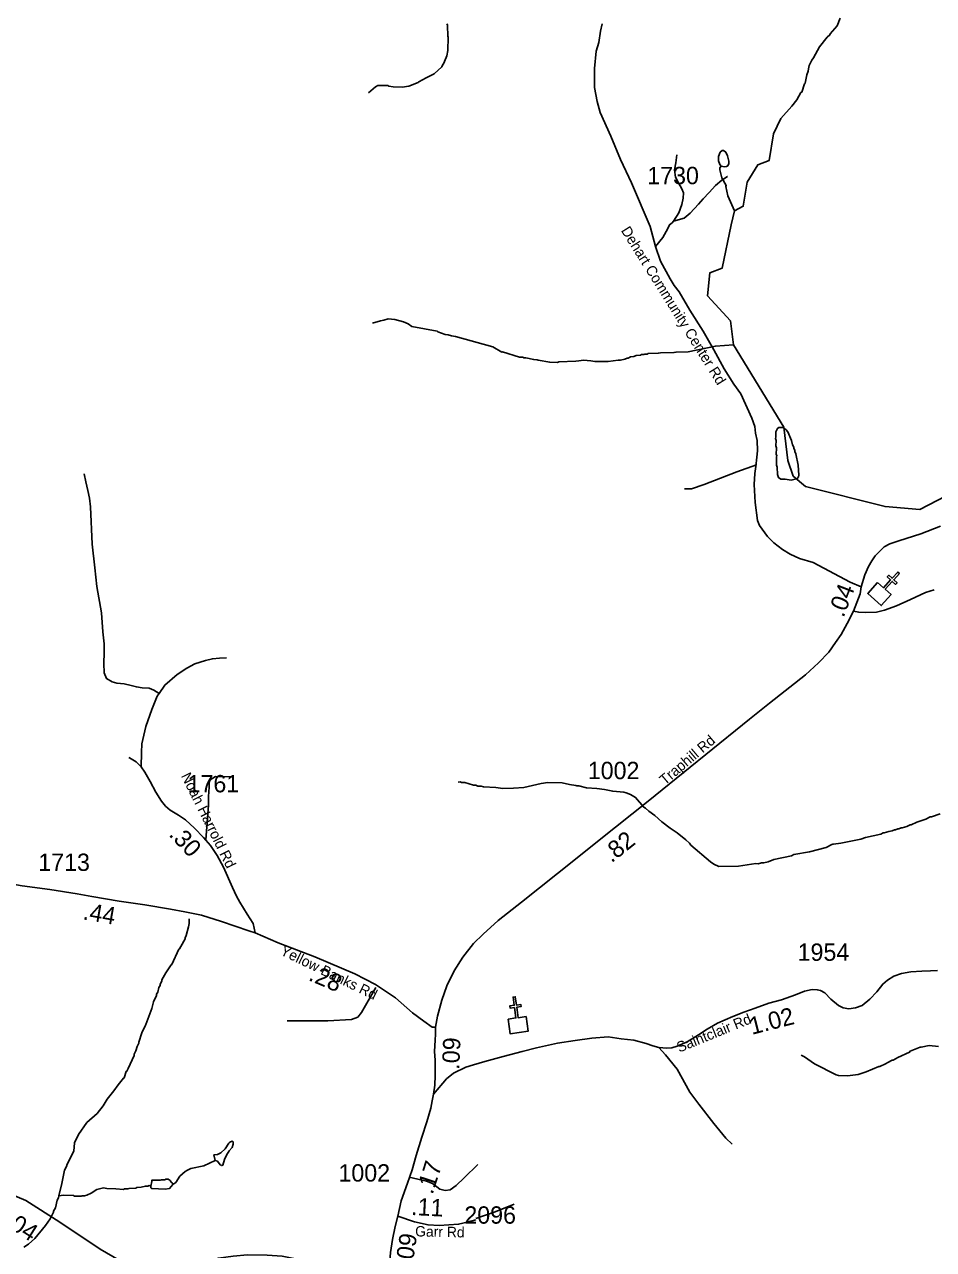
# Model space of a CAD drawing. Extents: x 1248224 to 1454986, y 825081 to 985870.
# Drawn here: x 1371473 to 1378023, y 919814 to 928641 of the extents above; entities that cross this region are included whole.
import ezdxf

# ---------------------------------------------------------------- set-up
doc = ezdxf.new("R2010")
doc.units = 0
for name, color, linetype in [('Exist Cultural Church CELL', 7, 'Continuous'), ('Exist Hydrographic Creek Single Shore', 7, 'Continuous'), ('Exist Hydrographic Misc Water Feature', 7, 'Continuous'), ('Exist Road Non-System Type 51', 7, 'Continuous'), ('Exist Road Secondary Mileage Hundredths English Label', 7, 'Continuous'), ('Exist Road Secondary Type 51 Attributed', 7, 'Continuous'), ('Exist Road Secondary Type 51 Label', 7, 'Continuous'), ('Exist Road Secondary Type 51 Number Label', 7, 'Continuous')]:
    doc.layers.add(name, color=color, linetype=linetype)

msp = doc.modelspace()

# ---------------------------------------------------------------- linework, layer by layer
at = {"layer": 'Exist Cultural Church CELL'}
for points in [[(1377620.2, 924620.3), (1377662.5, 924582.3), (1377713.5, 924638.8), (1377689.8, 924660.2), (1377700.5, 924672.1), (1377724.3, 924650.6), (1377764.5, 924695.3), (1377776.4, 924684.6), (1377736.1, 924639.9), (1377759.9, 924618.5), (1377749.2, 924606.6), (1377725.4, 924628.1), (1377674.4, 924571.5), (1377717.2, 924532.8), (1377645.8, 924453.8), (1377548.9, 924541.3)], [(1374957.4, 921473.9), (1375013.7, 921481.9), (1375003.2, 921557.3), (1374971.5, 921552.9), (1374969.3, 921568.7), (1375001, 921573.2), (1374992.7, 921632.7), (1375008.5, 921634.9), (1375016.9, 921575.4), (1375048.6, 921579.8), (1375050.8, 921564), (1375019.1, 921559.6), (1375029.6, 921484.1), (1375086.7, 921492), (1375101.5, 921386.6), (1374972.1, 921368.5)]]:
    msp.add_lwpolyline(points, close=True, dxfattribs=at)
at = {"layer": 'Exist Hydrographic Creek Single Shore'}
msp.add_lwpolyline([(1378429.2, 925407.7), (1377923.2, 925145.5), (1377674.2, 925166.9), (1377101.2, 925313), (1377011.2, 925387), (1376972.2, 925499.4), (1376944.2, 925739.6), (1376580.8, 926332.3), (1376559.2, 926505.8), (1376394.8, 926686.5), (1376411.2, 926852.6), (1376500.6, 926885.4), (1376565.2, 927198.4), (1376588, 927297.7), (1376651.2, 927331.2), (1376680.2, 927504.7), (1376755.9, 927630.9), (1376838, 927660.1), (1376870.8, 927853.6), (1376921.9, 927963.1), (1377001.7, 928053.3)], dxfattribs=at)
at = {"layer": 'Exist Hydrographic Misc Water Feature'}
for points in [[(1377350.2, 928687.8), (1377329.2, 928631.2), (1377277, 928573.5), (1377274.9, 928565.5), (1377256.5, 928550.1), (1377200.7, 928479.4), (1377158.9, 928400.5), (1377146.5, 928384.8), (1377127.5, 928345.2), (1377121, 928321.4), (1377120.6, 928305.4), (1377109.9, 928277.7), (1377098.5, 928217.9), (1377093.6, 928213.7), (1377072.9, 928154.5), (1377067.8, 928151), (1377037.4, 928098.2), (1377001.7, 928053.3)], [(1373952.4, 928148.4), (1374001.5, 928193.1), (1374017.7, 928202.7), (1374089.7, 928200.9), (1374097.6, 928196.7), (1374129.5, 928191.9), (1374193.4, 928190.3), (1374241.6, 928197.1), (1374310.2, 928223.4), (1374312.9, 928228), (1374367.1, 928258), (1374423.7, 928284.6), (1374479, 928335.3), (1374481.1, 928343.2), (1374497.7, 928366.7), (1374497.9, 928374.7), (1374514.9, 928414.3), (1374523.9, 928454.1), (1374526.1, 928550.1), (1374522.4, 928558.2), (1374523.2, 928590.1), (1374519.4, 928600.3), (1374521.5, 928606.2), (1374520.3, 928638.2), (1374516.5, 928646.3)], [(1376492, 927621), (1376515.9, 927616.4), (1376532, 927618), (1376540.1, 927621.8), (1376548.5, 927639.5), (1376548.9, 927655.5), (1376537.8, 927695.8), (1376526.4, 927720.1), (1376508.7, 927732.5), (1376498.7, 927732.8), (1376484.4, 927721.1), (1376473.6, 927689.5), (1376472.9, 927657.5), (1376482.3, 927633.2), (1376492, 927621)], [(1376492, 927621), (1376483.7, 927609.2), (1376483.4, 927593.2), (1376497.9, 927536.8), (1376528.6, 927480), (1376526.7, 927473), (1376540, 927407), (1376588, 927297.7)], [(1373980.4, 926489.4), (1374036.8, 926506), (1374060.9, 926509.4), (1374093.2, 926520.6), (1374141.1, 926515.3), (1374204.6, 926497.8), (1374238.3, 926482.9), (1374263.9, 926464.3), (1374447.1, 926431.8), (1374449.9, 926426.5), (1374502.6, 926408.4), (1374526.5, 926405.7), (1374550.2, 926397.1), (1374578.1, 926392.5), (1374848.4, 926317.8), (1374911.4, 926280.1), (1374917.1, 926281.6), (1375038.7, 926245), (1375062.7, 926244.4), (1375070.6, 926240.2), (1375084.5, 926239.8), (1375142.2, 926226.4), (1375166.2, 926225.8), (1375174.1, 926221.6), (1375257.8, 926207.5), (1375313.7, 926206.1), (1375321.8, 926209.9), (1375446, 926214.8), (1375467.9, 926218.2), (1375499.7, 926223), (1375553.5, 926216.8)], [(1375553.5, 926216.8), (1375582, 926213.4), (1375677.9, 926213.1), (1375750.2, 926223.2), (1375766.2, 926222.8), (1375798.4, 926230), (1375814.6, 926237.6), (1375822.6, 926237.5), (1375838.8, 926245.1), (1375862.8, 926248.5), (1375879, 926256), (1375911.1, 926259.2), (1375919.2, 926263), (1375935.2, 926262.6), (1375943.3, 926266.4), (1375959.3, 926266), (1375967.4, 926269.9), (1376039.4, 926272), (1376055.5, 926275.6), (1376151.6, 926277.3), (1376167.7, 926280.9), (1376255.7, 926282.7), (1376451.3, 926323.2), (1376580.8, 926332.3)], [(1376996.2, 925358), (1376953.7, 925365.1), (1376921.7, 925365.9), (1376905.9, 925376.3), (1376898.5, 925398.5), (1376895.7, 925450.6), (1376892, 925464.6), (1376891.5, 925526.7), (1376893.8, 925534.7), (1376890, 925542.8), (1376891.1, 925590.8), (1376887.4, 925604.8), (1376888.3, 925642.8), (1376884.8, 925658.9), (1376886.9, 925666.8), (1376885.9, 925706.9), (1376898.5, 925730.6), (1376908.6, 925736.3), (1376937.7, 925737.2)], [(1376937.7, 925737.2), (1376958.3, 925723), (1376971.9, 925704.8), (1377000.4, 925644), (1377007.6, 925611.8), (1377015.3, 925595.7), (1377015.1, 925587.7), (1377022.7, 925571.5), (1377022.4, 925563.5), (1377030, 925547.3), (1377048.1, 925466.8), (1377052.4, 925394.6), (1377050, 925380.7), (1377043.8, 925370.8), (1377035.7, 925367), (1376996.2, 925358)], [(1374596.7, 923181.6), (1374612.8, 923183.1), (1374620.7, 923178.9), (1374644.7, 923178.3), (1374708.2, 923160.8), (1374724.2, 923160.4), (1374740, 923152), (1374764, 923151.3), (1374779.9, 923146.9), (1374867.9, 923142.7), (1374919.6, 923135.5), (1374995.7, 923137.6), (1375071.5, 923143.8), (1375196.6, 923172.6), (1375244.7, 923179.4), (1375346.7, 923176.9), (1375400.4, 923163.5), (1375444.3, 923158.4), (1375452.2, 923154.2), (1375466.2, 923153.9), (1375521.9, 923140.5), (1375597.7, 923136.2), (1375651.6, 923129.2), (1375711.2, 923115.8), (1375791.1, 923109.7), (1375807, 923105.4), (1375838.7, 923092.6), (1375876.2, 923071.7), (1375934.5, 923000.2), (1375946.3, 922993.9), (1375971.9, 922971.2), (1376015, 922940.1), (1376066, 922894.9), (1376124.9, 922849.4), (1376176.1, 922816.1), (1376238.9, 922766.6), (1376264.4, 922742), (1376274, 922727.7), (1376415.1, 922606.1), (1376438.7, 922589.6), (1376476.3, 922572.6), (1376618, 922577.1), (1376742.9, 922594), (1376758.9, 922593.6), (1376782.9, 922601), (1376798.9, 922600.6), (1376831.1, 922607.8), (1376871.5, 922622.8), (1377000.2, 922651.5), (1377016.4, 922659.2), (1377128.6, 922680.3), (1377249.6, 922709.4), (1377290.2, 922732.3), (1377296.4, 922733.3), (1377302.2, 922734.2)], [(1377302.2, 922734.2), (1377354.5, 922742.3), (1377499.2, 922771.2), (1377531.5, 922782.4), (1377644.1, 922807.6), (1377660.3, 922815.2), (1377668.3, 922815), (1377700.6, 922826.1), (1377724.6, 922829.5), (1377740.7, 922837.1), (1377748.7, 922836.9), (1377764.9, 922844.6), (1377772.9, 922844.4), (1377789.1, 922852), (1377797.1, 922851.8), (1377829.4, 922862.9), (1377853.7, 922874.3), (1377861.7, 922874.1), (1377902.1, 922893.1), (1377966.7, 922915.5), (1377999.1, 922930.7), (1378007.1, 922930.5), (1378071.6, 922953)], [(1372660.2, 922195.6), (1372659.5, 922163.6), (1372655, 922139.8), (1372637.6, 922076.1), (1372629.3, 922060.3), (1372629.1, 922052.3), (1372599.9, 921996.9), (1372589.5, 921981.3), (1372583.5, 921977.4), (1372533, 921866.5), (1372529, 921864.3), (1372492.1, 921807.5), (1372462.7, 921756.1), (1372462.5, 921748.1), (1372450, 921724.4), (1372449.8, 921716.4), (1372441.5, 921700.5), (1372432.7, 921668.8), (1372424.4, 921653), (1372424.2, 921645), (1372403.2, 921597.5), (1372390.2, 921549.7), (1372347.6, 921434.8), (1372343.5, 921431.2), (1372318.3, 921375.4), (1372296.9, 921307.9), (1372296.7, 921299.9), (1372284.2, 921276.2), (1372275.5, 921244.4), (1372263, 921220.7), (1372262.9, 921212.7), (1372220.7, 921117.7), (1372210.4, 921097.9), (1372204.3, 921096), (1372191.3, 921050.3), (1372186.2, 921047.9), (1372147.5, 921000), (1372117.3, 920956), (1372067.9, 920897.1), (1372038.9, 920849.8), (1371995.7, 920794.7), (1371922.3, 920728.4), (1371861.2, 920643.1), (1371833.1, 920582.5), (1371827.8, 920522.6), (1371777.6, 920423.7), (1371777.5, 920415.8), (1371760.8, 920384.1), (1371742.7, 920288.5), (1371718.8, 920199.7)], [(1377069.6, 921213.6), (1377093.3, 921201.1), (1377164, 921151.3), (1377322.1, 921071.3), (1377338, 921066.9), (1377402, 921065.4), (1377478.7, 921075.4), (1377538.4, 921094), (1377627.7, 921131.7), (1377635.7, 921131.5), (1377676.2, 921150.6), (1377692.4, 921162.1), (1377724.8, 921177.3), (1377732.7, 921177.1), (1377765.2, 921196.3), (1377850.2, 921236.2), (1377854.3, 921242.1), (1377927, 921272.3), (1377932.7, 921270.9), (1377991.3, 921282.7), (1378058.8, 921277)], [(1372846.3, 920455.8), (1372862.2, 920449.3), (1372883.6, 920422.9), (1372893.5, 920418.7), (1372901.6, 920422.4), (1372912.5, 920462.2), (1372927.1, 920493.9), (1372947.8, 920525.4), (1372968.3, 920549), (1372976.8, 920572.7), (1372975.2, 920588.7), (1372969.4, 920594.9), (1372953.2, 920587.3), (1372945.1, 920579.5), (1372918.1, 920538.1), (1372887.5, 920510.8), (1372863.2, 920499.3), (1372837.9, 920495.1), (1372846.3, 920455.8)], [(1372846.3, 920455.8), (1372765.5, 920417.5), (1372671.1, 920397.6), (1372646.8, 920386.2), (1372630.6, 920376.6), (1372591.9, 920341.5), (1372562.8, 920296.1), (1372541.1, 920281.5)], [(1372541.1, 920281.5), (1372538.7, 920290.6), (1372528.9, 920298.9), (1372521.2, 920311), (1372507.4, 920319.3), (1372491.4, 920319.7), (1372483.3, 920315.9), (1372459.3, 920316.4), (1372451.2, 920312.6), (1372419.2, 920313.4), (1372390.5, 920314), (1372389.1, 920304), (1372384, 920270.1)], [(1372384, 920270.1), (1372384, 920258.1), (1372389.9, 920252), (1372485.8, 920247.8), (1372517.9, 920253.2), (1372541.1, 920281.5)], [(1371718.8, 920199.7), (1371718.4, 920185.1), (1371708.1, 920169.3), (1371694.9, 920113.6), (1371682.3, 920090), (1371682.2, 920082), (1371657.1, 920034.5), (1371624.1, 919987.2), (1371548, 919893), (1371501.2, 919852), (1371468.8, 919830.8)], [(1372384, 920270.1), (1372370.4, 920274.4), (1372362.3, 920270.6), (1372344.4, 920271), (1372314.1, 920263.7), (1372282.1, 920260.5), (1372274, 920256.6), (1372225.9, 920253.7), (1372217.8, 920249.9), (1372193.9, 920250.4), (1372185.8, 920246.6), (1372129.9, 920251.8), (1372065.9, 920253.3), (1372042, 920257.8), (1371993.8, 920246.9), (1371953.2, 920219.9), (1371920.8, 920204.6), (1371904.8, 920200.9), (1371888.8, 920201.3), (1371880.7, 920197.4), (1371832.8, 920198.5), (1371824.9, 920202.7), (1371752.9, 920204.3), (1371718.8, 920199.7)]]:
    msp.add_lwpolyline(points, dxfattribs=at)
at = {"layer": 'Exist Road Non-System Type 51'}
for points in [[(1376148.2, 927222.8), (1376187.6, 927283.4), (1376208.8, 927343), (1376219.8, 927388.8), (1376220.6, 927428.8), (1376209.1, 927457.1), (1376184, 927499.6), (1376162.8, 927540.1), (1376155.9, 927594.2), (1376164.9, 927644.1), (1376174, 927701.9)], [(1376148.2, 927222.8), (1376224.9, 927246.6), (1376269.7, 927281.7), (1376329, 927346.6), (1376363.8, 927385.9), (1376406.8, 927431.1), (1376451.8, 927480.2), (1376496.6, 927519.3), (1376539.2, 927546.5), (1376539.4, 927546.6)], [(1376020, 927041.9), (1376073.2, 927107.2), (1376107.3, 927170.9), (1376119.9, 927198.7), (1376140.2, 927212.3), (1376148.2, 927222.8)], [(1372442.4, 923821.2), (1372405.6, 923844.9), (1372371.1, 923858), (1372320.2, 923861.3), (1372279.1, 923867.9), (1372241.3, 923877.7), (1372190.4, 923889.2), (1372137.8, 923895.8), (1372103.4, 923904), (1372063.9, 923927.1), (1372045.9, 923969.8), (1372044.2, 924037.2), (1372045.9, 924116.1), (1372047.5, 924178.5), (1372036, 924265.6), (1372026.2, 924400.4), (1371993.5, 924591.6), (1371980.3, 924726.4), (1371960.6, 924897.4), (1371949.1, 925165.8), (1371940.9, 925228.3), (1371929.4, 925282.5), (1371914.6, 925345), (1371901.5, 925402.5), (1371901.5, 925402.9)], [(1376746.8, 925467.5), (1376605, 925417.6), (1376371.2, 925325.5), (1376279.2, 925294.8), (1376229.4, 925294.8)], [(1372442.4, 923821.2), (1372482.9, 923880.8), (1372572.5, 923957.1), (1372641.5, 924001.7), (1372700.2, 924034.6), (1372776.7, 924057.1), (1372827, 924070.1), (1372877.1, 924075), (1372929.2, 924078)], [(1372314.4, 923292.6), (1372315.1, 923395.9), (1372318.3, 923457.9), (1372346.9, 923583.4), (1372389.3, 923704.6), (1372429.3, 923801.9), (1372442.4, 923821.2)], [(1372779, 922766.1), (1372798.2, 923016), (1372799.5, 923078), (1372803.1, 923146.4), (1372803.4, 923179.8), (1372809.8, 923197.7), (1372849.4, 923220.9), (1372982.1, 923218.8)], [(1374004.3, 921702.1), (1373900.9, 921521.7), (1373874, 921487.2), (1373829.9, 921471.9), (1373659.4, 921462.3), (1373366.2, 921462.3)], [(1376042.4, 921270.1), (1376090.7, 921216.8), (1376175.4, 921113.6), (1376266.2, 920947.2), (1376332.4, 920861), (1376438.6, 920720.8), (1376526.1, 920616.7), (1376570.7, 920573.5)], [(1374244.9, 920335.3), (1374369.4, 920306.6), (1374413.5, 920289.3), (1374465.2, 920249), (1374503.6, 920239.4), (1374540, 920243.3), (1374582.2, 920274), (1374639.6, 920329.6), (1374739.3, 920425.5)], [(1374724, 920036.1), (1374863.9, 920084.1), (1374999.9, 920139.7)]]:
    msp.add_lwpolyline(points, dxfattribs=at)
at = {"layer": 'Exist Road Secondary Type 51 Attributed'}
for points in [[(1375634.5, 928646.7), (1375621.9, 928592.3), (1375612.1, 928512.1), (1375592.4, 928449.5), (1375580.2, 928324.1), (1375579.4, 928186), (1375598, 928086.4), (1375619.8, 928007.3), (1375696.4, 927835.6), (1375767.1, 927668.1), (1375846.1, 927500.3), (1375980.7, 927184.7), (1376020, 927041.9), (1376055.7, 926934.5), (1376124.4, 926809.4), (1376154.5, 926760.7), (1376189.6, 926714), (1376266.7, 926582.3), (1376362.6, 926430.1), (1376439.9, 926296.5), (1376513.4, 926160.7), (1376583.4, 926049.1), (1376633.7, 925979.5), (1376713.1, 925804.3), (1376734.1, 925743.1), (1376741.1, 925695.5), (1376750.9, 925642.5), (1376755.2, 925569.1), (1376749.6, 925522.9), (1376743.2, 925456.2), (1376736.2, 925405.9), (1376731.3, 925327), (1376736.9, 925196.4), (1376755.2, 925067.2), (1376769.2, 925030.5), (1376827.2, 924951), (1376872.3, 924906.1), (1376933.4, 924858.8), (1376990.7, 924823.6), (1377058.1, 924792.3), (1377155.6, 924764.3), (1377422.4, 924622.5), (1377502.3, 924588.5)], [(1377502.3, 924588.5), (1377528.1, 924674.7), (1377553.3, 924734.3), (1377578.2, 924775.8), (1377602.9, 924811.3), (1377633.5, 924842.6), (1377668.2, 924876), (1377707.8, 924898.5), (1377772.8, 924919.6), (1377931.3, 924970.4), (1378073.7, 925024.9)], [(1377446.2, 924413.1), (1377494.6, 924538.9), (1377502.3, 924588.5)], [(1377446.2, 924413.1), (1377484, 924406.3), (1377534.5, 924403.5), (1377611.6, 924406.3), (1377669.1, 924419.9), (1377756, 924451.1), (1377856.9, 924497.4), (1377965.5, 924549.1), (1378027.2, 924568.1)], [(1374434.4, 921414.8), (1374448.4, 921493.8), (1374478.7, 921610.2), (1374516.7, 921713.1), (1374567.9, 921820.7), (1374631.2, 921921.1), (1374706.8, 922019.2), (1374778.5, 922085), (1374886.4, 922183.7), (1375053.9, 922316.6), (1375182.9, 922420.3), (1375443, 922626.4), (1375613.2, 922762.2), (1375965.9, 923043.3), (1376016.1, 923084.4), (1376269.8, 923288.3), (1376381, 923380.2), (1376695.9, 923635.1), (1376840.8, 923749.9), (1377099.2, 923955), (1377193.6, 924041.9), (1377267.3, 924118.2), (1377316.2, 924187.4), (1377358.4, 924244.7), (1377401.3, 924324.8), (1377446.2, 924413.1)], [(1373134.4, 922095.5), (1373128.5, 922129.7), (1373119.5, 922162.4), (1373075.9, 922229.6), (1373023.3, 922316.8), (1372999.7, 922360.3), (1372972.5, 922422.1), (1372905.4, 922569.1), (1372861.8, 922652.7), (1372812.9, 922725.3), (1372762.1, 922783.4), (1372698.6, 922850.6), (1372633.7, 922909.5), (1372582.9, 922944), (1372521.3, 922978.5), (1372488.6, 923009.3), (1372459.6, 923043.8), (1372419.7, 923109.2), (1372377.9, 923185.4), (1372339.8, 923254.4), (1372314.4, 923292.6), (1372276.3, 923327.1), (1372229.2, 923356.1), (1372223.3, 923359.2)], [(1373134.4, 922095.5), (1373088, 922109.5), (1372892.1, 922176.7), (1372748.8, 922222.1), (1372627.2, 922245.7), (1372523.8, 922265.7), (1372338.7, 922296.5), (1372155.5, 922323.8), (1371957.1, 922357.8), (1371851.9, 922376), (1371654.2, 922408.7), (1371456.4, 922434.1), (1371305.8, 922459.5), (1371178.8, 922479.5), (1371089.9, 922503.1), (1370997.4, 922524.9), (1370908.5, 922548.5), (1370840.3, 922568.5)], [(1374434.4, 921414.8), (1374411.2, 921414.7), (1374350.2, 921459), (1374269, 921520.1), (1374145.6, 921626.8), (1374001.5, 921723), (1373853.7, 921800.6), (1373565.5, 921922.6), (1373301.3, 922024.3), (1373134.4, 922095.5)], [(1374420.6, 920932.8), (1374513.1, 921043), (1374565, 921083.8), (1374651.9, 921127.3), (1374707.4, 921145.4), (1374789.9, 921167.2), (1374921.2, 921204), (1375058.7, 921240.5), (1375162.7, 921266.4), (1375313.5, 921301.4), (1375439.7, 921320.4), (1375560.2, 921336.8), (1375678.6, 921344.9), (1375771.2, 921332.7), (1375862.3, 921323.2), (1375952.7, 921298.7), (1376000.3, 921281), (1376042.4, 921270.1), (1376101.3, 921263.3), (1376137.7, 921267.4), (1376174.4, 921278.3), (1376247, 921310.9), (1376328.3, 921361.2), (1376392.8, 921400.7), (1376465.7, 921444.2), (1376577.8, 921491.8), (1376656.6, 921522.8), (1376737.3, 921553.2), (1376837.2, 921588.4), (1376928.3, 921611.5), (1377029.2, 921648.2), (1377092.3, 921674), (1377148.3, 921686.3), (1377184.8, 921684.9), (1377207.2, 921679.5), (1377240.1, 921663.2), (1377282.2, 921618.3), (1377336.9, 921572), (1377370.5, 921554.4), (1377412.6, 921548.9), (1377461.6, 921554.4), (1377507.9, 921570.7), (1377564.6, 921618.3), (1377613.7, 921671.3), (1377657.2, 921725.7), (1377690.8, 921755.6), (1377735.7, 921782.8), (1377791.7, 921801.9), (1377859, 921814.1), (1377939.6, 921819.6), (1378001.3, 921822.3), (1378051.7, 921823.6)], [(1374420.6, 920932.8), (1374429.6, 920997.2), (1374431, 921067.3), (1374431.8, 921177.3), (1374426.9, 921240.8), (1374430.6, 921322.8), (1374433.4, 921364.8), (1374434.4, 921414.8)], [(1374163.4, 920052.9), (1374187.1, 920164.9), (1374231.4, 920292.3), (1374265, 920387.5), (1374293.7, 920491), (1374336.4, 920622.2), (1374372.7, 920733.6), (1374400.7, 920833.1), (1374409.7, 920884.9), (1374420.6, 920932.8)], [(1374096.1, 919609.6), (1374072.6, 919615.5), (1373945.4, 919640.7), (1373796.5, 919677.3), (1373686.1, 919714.5), (1373485.4, 919735.1), (1373328.4, 919766.2), (1373220.9, 919773.6), (1373078.7, 919775.1), (1372976.5, 919766.2), (1372871.3, 919751.4), (1372727.6, 919711.4), (1372575.6, 919674.2), (1372469, 919669.8), (1372403.8, 919672.8), (1372320.8, 919684.6), (1372231.9, 919702.4), (1372154.9, 919736.5), (1372018.6, 919816.6), (1371726.1, 920011.6), (1371483.1, 920165.7), (1371374.9, 920213.2)], [(1374096.1, 919609.6), (1374100.9, 919673.9), (1374109.6, 919792.5), (1374124, 919885), (1374144.3, 919979), (1374163.4, 920052.9)], [(1374163.4, 920052.9), (1374282.5, 920012.1), (1374380.7, 919990.4), (1374460.6, 919986.3), (1374529.9, 919991.9), (1374600.9, 919995), (1374661.6, 920010.9), (1374724.8, 920026.8)]]:
    msp.add_lwpolyline(points, dxfattribs=at)

# ---------------------------------------------------------------- texts
at = {"layer": 'Exist Road Secondary Mileage Hundredths English Label'}
for s, rotation, p in [('.04', 68.95066, (1377374, 924362.5)), ('.30', 313.38681, (1372507.1, 922799.4)), ('.82', 38.55323, (1375702.1, 922595.8)), ('.44', 350.25976, (1371888.3, 922192.9)), ('.28', 337.05226, (1373512.2, 921756)), ('1.02', 14.23862, (1376713.6, 921360.3)), ('.09', 87.48625, (1374604.8, 921107)), ('.17', 71.97209, (1374411.8, 920204.6)), ('1.04', 327.59966, (1371242.1, 920040.9)), ('.11', 357.0769, (1374256.3, 920062.3)), ('.09', 81.12637, (1374266.9, 919689.8))]:
    msp.add_text(s, height=125, rotation=rotation, dxfattribs=at).set_placement(p)
at = {"layer": 'Exist Road Secondary Type 51 Label'}
for s, rotation, p in [('Dehart Community Center Rd', 301.9888, (1375768.2, 927156.6)), ('Traphill Rd', 40.33023, (1376087.5, 923156.2)), ('Noah Harrold Rd', 296.32191, (1372598.3, 923227.1)), ('Yellow Banks Rd', 334.06655, (1373309.5, 921941.5)), ('Saintclair Rd', 22.15362, (1376190.4, 921231.9)), ('Garr Rd', 358.69626, (1374286.6, 919908.2))]:
    msp.add_text(s, height=75, rotation=rotation, dxfattribs=at).set_placement(p)
at = {"layer": 'Exist Road Secondary Type 51 Number Label'}
for s, p in [('1730', (1375960.1, 927490.4)), ('1002', (1375531.5, 923202.9)), ('1761', (1372647.6, 923108)), ('1713', (1371571.9, 922541.7)), ('1954', (1377043.5, 921893.8)), ('1002', (1373734.9, 920303)), ('2096', (1374642, 919999.6))]:
    msp.add_text(s, height=125, dxfattribs=at).set_placement(p)

doc.saveas('drawing.dxf')
